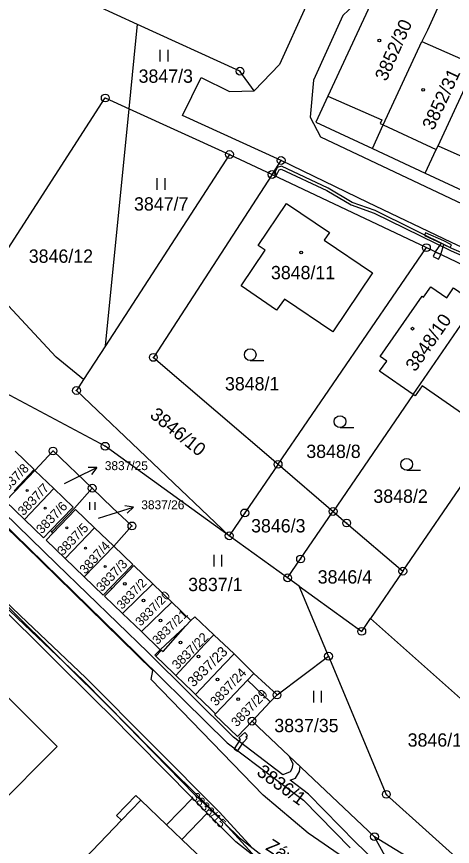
# Model space of a CAD drawing. Extents: x -644096 to -634268, y -1141430 to -1133463.
# Drawn here: x -640253.7 to -640198, y -1137737.3 to -1137631.3 of the extents above; entities that cross this region are included whole.
import ezdxf

# ---------------------------------------------------------------- set-up
doc = ezdxf.new("R2010")
doc.units = 0
for name, color, linetype in [('_CIVIL_CONSTRUCTION', 7, 'Continuous'), ('B_Hranice _3D', 7, 'Continuous'), ('M_Svah_Nasyp', 7, 'Continuous'), ('M_Svah_Zarez', 7, 'Continuous'), ('svrsek_osa_sjezdy', 7, 'Continuous'), ('svrsek_osa_VRT', 7, 'Continuous'), ('svrsek_popisy_VRT', 7, 'Continuous'), ('terminal_VRT', 7, 'Continuous')]:
    doc.layers.add(name, color=color, linetype=linetype)

msp = doc.modelspace()

# ---------------------------------------------------------------- linework, layer by layer
at = {"layer": '_CIVIL_CONSTRUCTION'}
for centre, radius in [((-640225.12, -1137638.3), 0.5), ((-640225.12, -1137638.3), 0.0303), ((-640242.35, -1137641.72), 0.5), ((-640242.35, -1137641.72), 0.0303), ((-640226.46, -1137648.94), 0.5), ((-640226.46, -1137648.94), 0.0303), ((-640219.86, -1137649.71), 0.5), ((-640219.86, -1137649.71), 0.0303), ((-640221.02, -1137651.5), 0.5), ((-640221.02, -1137651.5), 0.0303), ((-640201.28, -1137660.84), 0.5), ((-640201.28, -1137660.84), 0.0303), ((-640236.2, -1137674.87), 0.5), ((-640236.2, -1137674.87), 0.0303), ((-640246.03, -1137679.1), 0.5), ((-640246.03, -1137679.1), 0.0303), ((-640242.36, -1137686.22), 0.5), ((-640249.03, -1137686.82), 0.5), ((-640249.03, -1137686.82), 0.0303), ((-640242.36, -1137686.22), 0.0303), ((-640220.25, -1137688.53), 0.5), ((-640220.25, -1137688.53), 0.0303), ((-640244.02, -1137691.58), 0.5), ((-640244.02, -1137691.58), 0.0303), ((-640224.5, -1137694.74), 0.5), ((-640213.21, -1137694.55), 0.5), ((-640213.21, -1137694.55), 0.0303), ((-640224.5, -1137694.74), 0.0303), ((-640211.48, -1137696.03), 0.5), ((-640238.94, -1137696.4), 0.5), ((-640238.94, -1137696.4), 0.0303), ((-640211.48, -1137696.03), 0.0303), ((-640226.5, -1137697.66), 0.5), ((-640226.5, -1137697.66), 0.0303), ((-640217.37, -1137700.62), 0.5), ((-640217.37, -1137700.62), 0.0303), ((-640204.29, -1137702.18), 0.5), ((-640219.03, -1137703.04), 0.5), ((-640219.03, -1137703.04), 0.0303), ((-640204.29, -1137702.18), 0.0303), ((-640209.55, -1137709.87), 0.5), ((-640209.55, -1137709.87), 0.0303), ((-640213.8, -1137713.05), 0.5), ((-640213.8, -1137713.05), 0.0303), ((-640220.38, -1137717.99), 0.5), ((-640220.38, -1137717.99), 0.0303), ((-640223.58, -1137721.34), 0.5), ((-640223.58, -1137721.34), 0.0303), ((-640206.41, -1137730.7), 0.5), ((-640206.41, -1137730.7), 0.0303), ((-640207.92, -1137736.11), 0.5), ((-640207.92, -1137736.11), 0.0303)]:
    msp.add_circle(centre, radius, dxfattribs=at)
at = {"layer": 'B_Hranice _3D'}
for points in [[(-640323.84, -1137629.64), (-640320.72, -1137633.05), (-640309.27, -1137644.13), (-640306, -1137647.14), (-640300.72, -1137652.02), (-640299.63, -1137653.03), (-640292.81, -1137660.01), (-640272.95, -1137678.92), (-640240.72, -1137710.39), (-640226.77, -1137724.11), (-640220.73, -1137728.62), (-640217, -1137731.45), (-640211.04, -1137737.53)], [(-640194.37, -1137662.51), (-640198.02, -1137660.95), (-640207.83, -1137656.1), (-640210.76, -1137655.06), (-640213.85, -1137653.24), (-640219.83, -1137650.42), (-640220.37, -1137650.61), (-640220.75, -1137651.43), (-640220.44, -1137651.58), (-640220.11, -1137650.89), (-640219.85, -1137650.8), (-640214.03, -1137653.54), (-640210.9, -1137655.38), (-640207.97, -1137656.42), (-640198.13, -1137661.27), (-640194.51, -1137662.83)], [(-640207.97, -1137739.1), (-640210.34, -1137736.82), (-640216.34, -1137730.69), (-640218.71, -1137728.9), (-640218.03, -1137728.63), (-640217.51, -1137727.78), (-640217.42, -1137727.15), (-640218.82, -1137725.83), (-640218.38, -1137726.78), (-640218.47, -1137727.44), (-640218.71, -1137727.83), (-640219.64, -1137728.19), (-640225.95, -1137723.38), (-640236.89, -1137712.55), (-640248.55, -1137701.28), (-640272.25, -1137678.26)], [(-640223.55, -1137737.51), (-640227.72, -1137732.98), (-640236.27, -1137724.43), (-640244.85, -1137715.79), (-640253.23, -1137707.84), (-640275.1, -1137686.84)], [(-640275.44, -1137687.2), (-640253.57, -1137708.2), (-640247.66, -1137713.81), (-640245.19, -1137716.15), (-640236.63, -1137724.79), (-640228.08, -1137733.32), (-640227.15, -1137734.34), (-640223.08, -1137738.77)]]:
    msp.add_lwpolyline(points, dxfattribs=at)
for points in [[(-640199.44, -1137661.71), (-640199.04, -1137660.43), (-640198.24, -1137660.84), (-640198.06, -1137660.48), (-640199.05, -1137659.98), (-640201.38, -1137658.94), (-640201.54, -1137659.3), (-640199.39, -1137660.26), (-640200.14, -1137661.38)], [(-640199.72, -1137662.31), (-640199.45, -1137661.76), (-640199.44, -1137661.71), (-640200.14, -1137661.38), (-640200.17, -1137661.42), (-640200.43, -1137661.98)], [(-640225.45, -1137725.16), (-640224.69, -1137724.01), (-640224.21, -1137723.51), (-640224.37, -1137723.35), (-640224.18, -1137723.18), (-640224.51, -1137722.81), (-640225.27, -1137723.46), (-640225.08, -1137723.68), (-640225.87, -1137724.88)]]:
    msp.add_lwpolyline(points, close=True, dxfattribs=at)
at = {"layer": 'M_Svah_Nasyp'}
for p, q in [((-640213.88, -1137641.49), (-640206.97, -1137644.53)), ((-640206.97, -1137644.53), (-640207.18, -1137644.98)), ((-640207.18, -1137644.98), (-640206.79, -1137645.16)), ((-640206.79, -1137645.16), (-640200.02, -1137648.32)), ((-640199.79, -1137647.84), (-640193.37, -1137650.68)), ((-640224.17, -1137716.11), (-640221.25, -1137718.89)), ((-640240.26, -1137733.99), (-640237.81, -1137731.44)), ((-640234.5, -1137734.61), (-640232.55, -1137736.47))]:
    msp.add_line(p, q, dxfattribs=at)
msp.add_lwpolyline([(-640235.87, -1137713.05), (-640235.14, -1137712.27), (-640234.96, -1137712.44), (-640232.09, -1137709.2)], dxfattribs=at)
at = {"layer": 'M_Svah_Zarez'}
for centre, radius in [((-640207.3, -1137634.37), 0.175), ((-640201.71, -1137640.67), 0.175), ((-640217.29, -1137661.45), 0.175), ((-640203.06, -1137671.2), 0.175), ((-640252.33, -1137691.89), 0.123), ((-640250.03, -1137694.12), 0.123), ((-640247.28, -1137696.65), 0.123), ((-640244.87, -1137699.24), 0.123), ((-640242.36, -1137701.57), 0.123), ((-640239.86, -1137703.79), 0.175), ((-640237.45, -1137705.92), 0.175), ((-640235.29, -1137708.47), 0.175), ((-640232.72, -1137711.3), 0.175), ((-640230.41, -1137713.09), 0.175), ((-640228, -1137716.01), 0.175), ((-640225.35, -1137718.52), 0.175)]:
    msp.add_circle(centre, radius, dxfattribs=at)
at = {"layer": 'svrsek_osa_sjezdy'}
for p, q in [((-640235.31, -1137637.08), (-640235.31, -1137635.58)), ((-640234.31, -1137637.08), (-640234.31, -1137635.58)), ((-640235.71, -1137653.47), (-640235.71, -1137651.97)), ((-640234.71, -1137653.47), (-640234.71, -1137651.97)), ((-640223.81, -1137675.27), (-640222.06, -1137675.27)), ((-640212.33, -1137683.82), (-640210.58, -1137683.82)), ((-640203.8, -1137689.28), (-640202.05, -1137689.28)), ((-640244.33, -1137694.36), (-640244.33, -1137693.35)), ((-640243.66, -1137694.36), (-640243.66, -1137693.35)), ((-640228.44, -1137701.59), (-640228.44, -1137700.09)), ((-640227.44, -1137701.59), (-640227.44, -1137700.09)), ((-640215.68, -1137718.97), (-640215.68, -1137717.47)), ((-640214.68, -1137718.97), (-640214.68, -1137717.47))]:
    msp.add_line(p, q, dxfattribs=at)
for centre in [(-640223.81, -1137674.52), (-640212.33, -1137683.07), (-640203.8, -1137688.53)]:
    msp.add_circle(centre, 0.75, dxfattribs=at)
at = {"layer": 'svrsek_popisy_VRT'}
for p, q in [((-640246.12, -1137690.27), (-640243.42, -1137688.95)), ((-640243.42, -1137688.95), (-640244.54, -1137688.94)), ((-640243.42, -1137688.95), (-640244.1, -1137689.84)), ((-640247.57, -1137690.97), (-640246.12, -1137690.27)), ((-640241.6, -1137694.88), (-640238.73, -1137694)), ((-640238.73, -1137694), (-640239.83, -1137693.82)), ((-640238.73, -1137694), (-640239.54, -1137694.77)), ((-640243.22, -1137695.39), (-640241.6, -1137694.88))]:
    msp.add_line(p, q, dxfattribs=at)
at = {"layer": 'terminal_VRT'}
for p, q in [((-640242.34, -1137673.41), (-640239.31, -1137643.1)), ((-640239.31, -1137643.1), (-640226.46, -1137648.94)), ((-640226.46, -1137648.94), (-640242.34, -1137673.41)), ((-640226.46, -1137648.94), (-640221.02, -1137651.5)), ((-640208.19, -1137648.17), (-640201.42, -1137651.33)), ((-640221.02, -1137651.5), (-640219.86, -1137649.71)), ((-640221.02, -1137651.5), (-640201.28, -1137660.84)), ((-640201.42, -1137651.33), (-640194.64, -1137654.49)), ((-640220.25, -1137688.53), (-640201.28, -1137660.84)), ((-640201.28, -1137660.84), (-640192.85, -1137664.83)), ((-640202.96, -1137679.59), (-640194.98, -1137667.94)), ((-640204.29, -1137702.18), (-640182.18, -1137669.88)), ((-640242.34, -1137673.41), (-640245.13, -1137677.71)), ((-640202.96, -1137679.59), (-640213.21, -1137694.55)), ((-640220.25, -1137688.53), (-640213.21, -1137694.55)), ((-640253.93, -1137691.99), (-640251.35, -1137689.3)), ((-640248.91, -1137691.63), (-640251.35, -1137689.3)), ((-640248.91, -1137691.63), (-640252.69, -1137695.56)), ((-640243.71, -1137696.63), (-640247.49, -1137700.56)), ((-640241.25, -1137698.99), (-640243.71, -1137696.63)), ((-640249.19, -1137697.15), (-640249.34, -1137696.99)), ((-640249.04, -1137697.32), (-640249.19, -1137697.15)), ((-640219.03, -1137703.04), (-640226.5, -1137697.66)), ((-640241.25, -1137698.99), (-640245.03, -1137702.92)), ((-640245.03, -1137702.92), (-640247.49, -1137700.56)), ((-640217.54, -1137704.11), (-640219.03, -1137703.04)), ((-640204.29, -1137702.18), (-640208.44, -1137708.24)), ((-640240.14, -1137707.61), (-640236.27, -1137703.81)), ((-640236.27, -1137703.81), (-640233.83, -1137706.14)), ((-640213.8, -1137713.05), (-640217.54, -1137704.11)), ((-640241.52, -1137704.42), (-640241.67, -1137704.28)), ((-640237.73, -1137709.9), (-640233.83, -1137706.14)), ((-640233.83, -1137706.14), (-640231.4, -1137708.48)), ((-640237.73, -1137709.9), (-640240.14, -1137707.61)), ((-640208.44, -1137708.24), (-640196.54, -1137718.78)), ((-640235.32, -1137712.21), (-640237.73, -1137709.9)), ((-640228.48, -1137710.3), (-640225.87, -1137712.76)), ((-640225.87, -1137712.76), (-640223.35, -1137715.26)), ((-640220.38, -1137717.99), (-640213.8, -1137713.05)), ((-640223.35, -1137715.26), (-640220.38, -1137717.99)), ((-640207.92, -1137736.11), (-640223.58, -1137721.34)), ((-640229.31, -1137733.08), (-640231.21, -1137731.17)), ((-640203.13, -1137744.75), (-640207.92, -1137736.11)), ((-640197.21, -1137742.65), (-640207.92, -1137736.11))]:
    msp.add_line(p, q, dxfattribs=at)
for points in [[(-640213.32, -1137622.57), (-640220.08, -1137637.43), (-640223.3, -1137640.79)], [(-640238.24, -1137632.33), (-640243.44, -1137629.95), (-640247.61, -1137626.22)], [(-640208.48, -1137629.87), (-640210.53, -1137629.82), (-640211.96, -1137631.17), (-640215.74, -1137639.45), (-640216.15, -1137644.18), (-640214.81, -1137646.68), (-640195.89, -1137655.61), (-640152.94, -1137675.47), (-640148.17, -1137676.43)], [(-640208.48, -1137629.87), (-640213.88, -1137641.49), (-640215.42, -1137644.8), (-640208.19, -1137648.17)], [(-640199.43, -1137629.31), (-640201.16, -1137633.04), (-640201.85, -1137634.51)], [(-640239.31, -1137643.1), (-640238.45, -1137634.44), (-640238.24, -1137632.33)], [(-640223.3, -1137640.79), (-640225.12, -1137638.3), (-640238.24, -1137632.33)], [(-640208.19, -1137648.17), (-640206.79, -1137645.16), (-640201.85, -1137634.51)], [(-640201.85, -1137634.51), (-640195.48, -1137637.33), (-640195.25, -1137636.84), (-640194.77, -1137637.06)], [(-640201.42, -1137651.33), (-640200.02, -1137648.32), (-640199.79, -1137647.84), (-640194.77, -1137637.06)], [(-640219.86, -1137649.71), (-640232.46, -1137643.97), (-640230.09, -1137639.12), (-640226.45, -1137640.9), (-640223.3, -1137640.79)], [(-640257.57, -1137665.26), (-640242.35, -1137641.72), (-640239.31, -1137643.1)], [(-640147.55, -1137686.77), (-640148.84, -1137684.24), (-640151.97, -1137681.74), (-640198.06, -1137660.18), (-640208.76, -1137655.09), (-640219.86, -1137649.71)], [(-640221.02, -1137651.5), (-640236.2, -1137674.87), (-640220.25, -1137688.53)], [(-640203.13, -1137744.75), (-640216.42, -1137735.65), (-640222.15, -1137730.79), (-640236.47, -1137716.03), (-640236.25, -1137714.89), (-640252.58, -1137698.89), (-640301.03, -1137652.38)], [(-640208.19, -1137664.07), (-640213.24, -1137671.59), (-640219.43, -1137667.42), (-640220.44, -1137668.84), (-640224.97, -1137665.71), (-640221.91, -1137661.16), (-640222.79, -1137660.57), (-640219.16, -1137655.19), (-640213.69, -1137658.9), (-640214.35, -1137659.88), (-640208.19, -1137664.07)], [(-640231.21, -1137731.17), (-640241.94, -1137720.34), (-640243.2, -1137719.1), (-640262.2, -1137700.31), (-640263.13, -1137699.42), (-640264.38, -1137698.23), (-640277.39, -1137685.82), (-640283.88, -1137679.41), (-640284.88, -1137678.47), (-640285.6, -1137677.78), (-640298.95, -1137665.12), (-640298.67, -1137664.84)], [(-640298.67, -1137664.84), (-640254.86, -1137706.66), (-640241.38, -1137720.04), (-640230.84, -1137730.78)], [(-640245.13, -1137677.71), (-640248.62, -1137674.82), (-640257.57, -1137665.26)], [(-640202.96, -1137679.59), (-640207.26, -1137676.64), (-640206.35, -1137675.33), (-640207.18, -1137674.77), (-640201.84, -1137667.06), (-640201.65, -1137667.19), (-640200.73, -1137665.84), (-640198.68, -1137667.24), (-640197.8, -1137666), (-640194.98, -1137667.94)], [(-640194.98, -1137667.94), (-640192.08, -1137669.94), (-640192.93, -1137671.19), (-640189.63, -1137673.46), (-640190.52, -1137674.82), (-640190.35, -1137674.96), (-640195.67, -1137682.75), (-640201.83, -1137678.48), (-640202.72, -1137679.76), (-640202.96, -1137679.59)], [(-640226.5, -1137697.66), (-640242.36, -1137686.22), (-640255.83, -1137679.05), (-640264.08, -1137673.04)], [(-640245.13, -1137677.71), (-640246.03, -1137679.1), (-640226.5, -1137697.66)], [(-640253.89, -1137686.86), (-640251.45, -1137689.2), (-640254, -1137691.92)], [(-640251.35, -1137689.3), (-640249.03, -1137686.82), (-640244.02, -1137691.58)], [(-640220.25, -1137688.53), (-640224.5, -1137694.74), (-640226.5, -1137697.66)], [(-640252.69, -1137695.56), (-640255.12, -1137693.23), (-640253.93, -1137691.99)], [(-640249.34, -1137696.99), (-640246.46, -1137693.99), (-640248.91, -1137691.63)], [(-640249.19, -1137697.15), (-640246.3, -1137694.14), (-640244.02, -1137691.58)], [(-640244.02, -1137691.58), (-640241.42, -1137694.07), (-640238.94, -1137696.4), (-640241.25, -1137698.99)], [(-640243.71, -1137696.63), (-640246.14, -1137694.3), (-640249.04, -1137697.32)], [(-640219.03, -1137703.04), (-640217.37, -1137700.62), (-640213.29, -1137694.66), (-640213.21, -1137694.55)], [(-640213.21, -1137694.55), (-640211.48, -1137696.03), (-640204.29, -1137702.18)], [(-640249.34, -1137696.99), (-640250.24, -1137697.92), (-640252.69, -1137695.56)], [(-640247.49, -1137700.56), (-640249.91, -1137698.23), (-640249.04, -1137697.32)], [(-640241.25, -1137698.99), (-640238.83, -1137701.31), (-640241.67, -1137704.28)], [(-640241.52, -1137704.42), (-640238.68, -1137701.46), (-640236.27, -1137703.81)], [(-640241.67, -1137704.28), (-640242.6, -1137705.25), (-640245.03, -1137702.92)], [(-640217.54, -1137704.11), (-640209.55, -1137709.87), (-640208.44, -1137708.24)], [(-640240.14, -1137707.61), (-640242.45, -1137705.39), (-640241.52, -1137704.42)], [(-640231.4, -1137708.48), (-640230.88, -1137708.03), (-640228.48, -1137710.3)], [(-640235.32, -1137712.21), (-640232.09, -1137709.2), (-640231.4, -1137708.48)], [(-640233.33, -1137715.5), (-640229.66, -1137711.55), (-640228.48, -1137710.3)], [(-640261.14, -1137711.93), (-640269.3, -1137719.85), (-640263.62, -1137725.53), (-640256.53, -1137732.61), (-640248.48, -1137724.58), (-640261.14, -1137711.93)], [(-640233.33, -1137715.5), (-640233.61, -1137715.23), (-640235.87, -1137713.05), (-640236.01, -1137712.92), (-640235.32, -1137712.21)], [(-640230.79, -1137717.93), (-640227.08, -1137714.03), (-640225.87, -1137712.76)], [(-640213.8, -1137713.05), (-640206.41, -1137730.7), (-640195.45, -1137740.61)], [(-640230.79, -1137717.93), (-640231.2, -1137717.54), (-640233.33, -1137715.5)], [(-640228.24, -1137720.41), (-640226.5, -1137718.58), (-640224.17, -1137716.11), (-640223.35, -1137715.26)], [(-640228.24, -1137720.41), (-640228.8, -1137719.85), (-640230.79, -1137717.93)], [(-640223.58, -1137721.34), (-640221.25, -1137718.89), (-640220.38, -1137717.99)], [(-640223.58, -1137721.34), (-640225.44, -1137723.29), (-640228.34, -1137720.52), (-640228.24, -1137720.41)], [(-640231.21, -1137731.17), (-640234.5, -1137734.61), (-640237.81, -1137731.44), (-640238.45, -1137730.83), (-640240.9, -1137733.38), (-640240.26, -1137733.99), (-640245.91, -1137739.88), (-640247.42, -1137741.45), (-640244.39, -1137744.36), (-640242.88, -1137742.79), (-640234.22, -1137751.05), (-640226.14, -1137742.61), (-640232.55, -1137736.47), (-640229.31, -1137733.08)], [(-640230.84, -1137730.78), (-640228.9, -1137732.65), (-640225.17, -1137736.24), (-640217.81, -1137742.01), (-640204.53, -1137751.12), (-640205, -1137751.66)], [(-640217.25, -1137743.26), (-640218.19, -1137742.61), (-640225.64, -1137736.76), (-640229.31, -1137733.08)]]:
    msp.add_lwpolyline(points, dxfattribs=at)

# ---------------------------------------------------------------- texts
at = {"layer": 'svrsek_osa_VRT'}
for s, height, rotation, p in [('3852/30', 1.7, 66, (-640206.4, -1137639.68)), ('3852/31', 1.7, 65, (-640200.37, -1137645.95)), ('3848/10', 1.7, 55, (-640202.7, -1137676.8)), ('3846/10', 1.7, 321, (-640236.76, -1137682.44)), ('3837/8', 1.19, 46, (-640255.4, -1137692.65)), ('3837/7', 1.19, 46, (-640252.81, -1137695.17)), ('3837/6', 1.19, 46, (-640250.47, -1137697.5)), ('3837/5', 1.19, 46, (-640247.77, -1137700.25)), ('3837/4', 1.188, 48, (-640244.89, -1137702.64)), ('3837/3', 1.19, 46, (-640242.79, -1137704.87)), ('3837/2', 1.139, 46, (-640240.19, -1137707.13)), ('3837/20', 1.139, 45, (-640237.83, -1137709.28)), ('3837/21', 1.139, 44, (-640235.67, -1137711.64)), ('3837/22', 1.19, 45, (-640233.12, -1137714.82)), ('3837/23', 1.309, 45, (-640231.06, -1137717.07)), ('3837/24', 1.205, 47, (-640228.18, -1137719.51)), ('3837/29', 1.205, 46, (-640225.52, -1137722.16)), ('3836/1', 1.7, 324, (-640223.11, -1137728.12)), ('3836/15', 1.14, 314, (-640231.44, -1137731.12))]:
    msp.add_text(s, height=height, rotation=rotation, dxfattribs=at).set_placement(p)
for s, height, p in [('3847/3', 1.7, (-640238.09, -1137639.78)), ('3847/7', 1.7, (-640238.67, -1137656.11)), ('3846/12', 1.7, (-640252.13, -1137662.78)), ('3848/11', 1.7, (-640221.16, -1137664.88)), ('3848/1', 1.7, (-640227.04, -1137679.08)), ('3848/8', 1.7, (-640216.64, -1137687.72)), ('3837/25', 1.14, (-640242.41, -1137689.27)), ('3848/2', 1.7, (-640208.06, -1137693.45)), ('3837/26', 1.14, (-640237.74, -1137694.27)), ('3846/3', 1.7, (-640223.7, -1137697.23)), ('3846/4', 1.7, (-640215.18, -1137703.76)), ('3837/1', 1.7, (-640231.75, -1137704.73)), ('3837/35', 1.7, (-640220.73, -1137722.75)), ('3846/11', 1.7, (-640203.68, -1137724.6))]:
    msp.add_text(s, height=height, dxfattribs=at).set_placement(p)
at = {"layer": 'svrsek_popisy_VRT'}
msp.add_text('Záviškova', height=1.7, rotation=327, dxfattribs=at).set_placement((-640221.95, -1137737.7))

doc.saveas('drawing.dxf')
